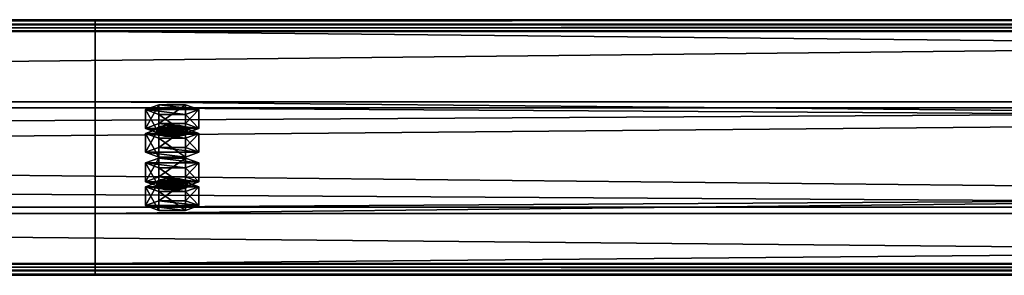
# Model space of a CAD drawing. Header units: millimetres. Extents: x -333 to 67333, y -930 to 39730.
# Tile 402 of 656: x 16071 to 16454, y 9629 to 9729. Entities that reach past the tile are written whole.
import ezdxf

# ---------------------------------------------------------------- set-up
doc = ezdxf.new("R2010")
doc.units = ezdxf.units.MM
doc.layers.add('13', color=7, linetype='Continuous')
doc.layers.add('95', color=7, linetype='Continuous')

msp = doc.modelspace()

# ---------------------------------------------------------------- meshes
at = {"layer": '13', "color": 30}
mesh = msp.add_polyface(dxfattribs=at)
corners = [(17300.01, 9725.96, 5499.56), (17300.01, 9653.57, 5484.17), (10500.01, 9653.57, 5484.17), (10500.01, 9725.96, 5499.56), (17300.01, 9694.74, 5290.5), (10500.01, 9694.74, 5290.5), (17300.01, 9634.09, 5277.61), (10500.01, 9634.09, 5277.61), (17300.01, 9631.39, 5290.33), (10500.01, 9631.39, 5290.33), (17300.01, 9629.44, 5289.91), (10500.01, 9629.44, 5289.91), (17300.01, 9632.55, 5275.24), (10500.01, 9632.55, 5275.24), (17300.01, 9697.11, 5288.96), (10500.01, 9697.11, 5288.96), (17300.01, 9655.95, 5482.63), (10500.01, 9655.95, 5482.63), (17300.01, 9724.42, 5497.19), (10500.01, 9724.42, 5497.19), (17300.01, 9727.12, 5484.47), (10500.01, 9727.12, 5484.47), (17300.01, 9729.08, 5484.89), (10500.01, 9729.08, 5484.89)]
mesh.append_faces([[corners[k] for k in face] for face in [(0, 2, 3, 3), (1, 5, 2, 2), (4, 7, 5, 5), (6, 9, 7, 7), (8, 11, 9, 9), (10, 13, 11, 11), (12, 15, 13, 13), (14, 17, 15, 15), (16, 19, 17, 17), (18, 21, 19, 19), (20, 23, 21, 21), (22, 3, 23, 23), (6, 10, 8, 8), (20, 0, 22, 22), (13, 9, 11, 11)]], dxfattribs={"vtx0": -1, "color": 30})
mesh.append_faces([[corners[k] for k in face] for face in [(12, 6, 14, 14), (14, 1, 16, 16), (16, 0, 18, 18), (18, 0, 20, 20), (3, 19, 23, 23), (19, 2, 17, 17), (17, 2, 15, 15), (15, 5, 13, 13)]], dxfattribs={"vtx0": -1, "vtx1": -1, "color": 30})
mesh.append_faces([[corners[k] for k in face] for face in [(6, 12, 10, 10), (14, 6, 4, 4), (14, 4, 1, 1), (16, 1, 0, 0), (19, 3, 2, 2), (15, 2, 5, 5), (13, 5, 7, 7), (13, 7, 9, 9)]], dxfattribs={"vtx0": -1, "vtx2": -1, "vtx3": -1, "color": 30})
mesh.append_faces([[corners[k] for k in face] for face in [(21, 23, 19, 19)]], dxfattribs={"vtx1": -1, "color": 30})
mesh.append_faces([[corners[k] for k in face] for face in [(0, 1, 2, 2), (1, 4, 5, 5), (4, 6, 7, 7), (6, 8, 9, 9), (8, 10, 11, 11), (10, 12, 13, 13), (12, 14, 15, 15), (14, 16, 17, 17), (16, 18, 19, 19), (18, 20, 21, 21), (20, 22, 23, 23), (22, 0, 3, 3)]], dxfattribs={"vtx2": -1, "vtx3": -1, "color": 30})
mesh = msp.add_polyface(dxfattribs=at)
corners = [(22900.01, 9725.96, 5499.56), (22900.01, 9653.57, 5484.17), (16100.01, 9653.57, 5484.17), (16100.01, 9725.96, 5499.56), (22900.01, 9694.74, 5290.5), (16100.01, 9694.74, 5290.5), (22900.01, 9634.09, 5277.61), (16100.01, 9634.09, 5277.61), (22900.01, 9631.39, 5290.33), (16100.01, 9631.39, 5290.33), (22900.01, 9629.44, 5289.91), (16100.01, 9629.44, 5289.91), (22900.01, 9632.55, 5275.24), (16100.01, 9632.55, 5275.24), (22900.01, 9697.11, 5288.96), (16100.01, 9697.11, 5288.96), (22900.01, 9655.95, 5482.63), (16100.01, 9655.95, 5482.63), (22900.01, 9724.42, 5497.19), (16100.01, 9724.42, 5497.19), (22900.01, 9727.12, 5484.47), (16100.01, 9727.12, 5484.47), (22900.01, 9729.08, 5484.89), (16100.01, 9729.08, 5484.89)]
mesh.append_faces([[corners[k] for k in face] for face in [(0, 2, 3, 3), (1, 5, 2, 2), (4, 7, 5, 5), (6, 9, 7, 7), (8, 11, 9, 9), (10, 13, 11, 11), (12, 15, 13, 13), (14, 17, 15, 15), (16, 19, 17, 17), (18, 21, 19, 19), (20, 23, 21, 21), (22, 3, 23, 23), (6, 10, 8, 8), (20, 0, 22, 22), (13, 9, 11, 11)]], dxfattribs={"vtx0": -1, "color": 30})
mesh.append_faces([[corners[k] for k in face] for face in [(12, 6, 14, 14), (14, 1, 16, 16), (16, 0, 18, 18), (18, 0, 20, 20), (3, 19, 23, 23), (19, 2, 17, 17), (17, 2, 15, 15), (15, 5, 13, 13)]], dxfattribs={"vtx0": -1, "vtx1": -1, "color": 30})
mesh.append_faces([[corners[k] for k in face] for face in [(6, 12, 10, 10), (14, 6, 4, 4), (14, 4, 1, 1), (16, 1, 0, 0), (19, 3, 2, 2), (15, 2, 5, 5), (13, 5, 7, 7), (13, 7, 9, 9)]], dxfattribs={"vtx0": -1, "vtx2": -1, "vtx3": -1, "color": 30})
mesh.append_faces([[corners[k] for k in face] for face in [(21, 23, 19, 19)]], dxfattribs={"vtx1": -1, "color": 30})
mesh.append_faces([[corners[k] for k in face] for face in [(0, 1, 2, 2), (1, 4, 5, 5), (4, 6, 7, 7), (6, 8, 9, 9), (8, 10, 11, 11), (10, 12, 13, 13), (12, 14, 15, 15), (14, 16, 17, 17), (16, 18, 19, 19), (18, 20, 21, 21), (20, 22, 23, 23), (22, 0, 3, 3)]], dxfattribs={"vtx2": -1, "vtx3": -1, "color": 30})
at = {"layer": '95', "color": 20}
mesh = msp.add_polyface(dxfattribs=at)
corners = [(16124.01, 9663.97, 5435.27), (16124.81, 9664.59, 5432.33), (16124.81, 9666.55, 5432.75), (16124.01, 9665.93, 5435.68), (16127.01, 9665.05, 5430.18), (16127.01, 9667.01, 5430.6), (16130.01, 9665.22, 5429.4), (16130.01, 9667.17, 5429.81), (16133.01, 9665.05, 5430.18), (16133.01, 9667.01, 5430.6), (16135.21, 9664.59, 5432.33), (16135.21, 9666.55, 5432.75), (16136.01, 9663.97, 5435.27), (16136.01, 9665.93, 5435.68), (16135.21, 9663.35, 5438.2), (16135.21, 9665.3, 5438.62), (16133.01, 9662.89, 5440.35), (16133.01, 9664.85, 5440.77), (16130.01, 9662.72, 5441.14), (16130.01, 9664.68, 5441.55), (16127.01, 9662.89, 5440.35), (16127.01, 9664.85, 5440.77), (16124.81, 9663.35, 5438.2), (16124.81, 9665.3, 5438.62), (16119.62, 9665.93, 5435.68), (16124.81, 9667.8, 5426.88), (16124.81, 9675.13, 5428.44), (16119.62, 9673.26, 5437.24), (16135.21, 9667.8, 5426.88), (16135.21, 9675.13, 5428.44), (16140.4, 9665.93, 5435.68), (16140.4, 9673.26, 5437.24), (16135.21, 9664.05, 5444.49), (16135.21, 9671.39, 5446.05), (16124.81, 9664.05, 5444.49), (16124.81, 9671.39, 5446.05), (16119.62, 9656.63, 5433.71), (16124.81, 9658.5, 5424.9), (16124.81, 9665.84, 5426.46), (16119.62, 9663.97, 5435.27), (16135.21, 9658.5, 5424.9), (16135.21, 9665.84, 5426.46), (16140.4, 9656.63, 5433.71), (16140.4, 9663.97, 5435.27), (16135.21, 9654.76, 5442.51), (16135.21, 9662.1, 5444.07), (16124.81, 9654.76, 5442.51), (16124.81, 9662.1, 5444.07), (16124.01, 9684.76, 5337.45), (16124.81, 9685.38, 5334.52), (16124.81, 9687.34, 5334.93), (16124.01, 9686.72, 5337.87), (16127.01, 9685.84, 5332.37), (16127.01, 9687.8, 5332.79), (16130.01, 9686.01, 5331.58), (16130.01, 9687.96, 5332), (16133.01, 9685.84, 5332.37), (16133.01, 9687.8, 5332.79), (16135.21, 9685.38, 5334.52), (16135.21, 9687.34, 5334.93), (16136.01, 9684.76, 5337.45), (16136.01, 9686.72, 5337.87), (16135.21, 9684.14, 5340.39), (16135.21, 9686.09, 5340.8), (16133.01, 9683.68, 5342.54), (16133.01, 9685.64, 5342.95), (16130.01, 9683.51, 5343.32), (16130.01, 9685.47, 5343.74), (16127.01, 9683.68, 5342.54), (16127.01, 9685.64, 5342.95), (16124.81, 9684.14, 5340.39), (16124.81, 9686.09, 5340.8), (16119.62, 9686.72, 5337.87), (16124.81, 9688.59, 5329.06), (16124.81, 9695.92, 5330.62), (16119.62, 9694.05, 5339.43), (16135.21, 9688.59, 5329.06), (16135.21, 9695.92, 5330.62), (16140.4, 9686.72, 5337.87), (16140.4, 9694.05, 5339.43), (16135.21, 9684.85, 5346.67), (16135.21, 9692.18, 5348.23), (16124.81, 9684.85, 5346.67), (16124.81, 9692.18, 5348.23), (16119.62, 9677.42, 5335.89), (16124.81, 9679.3, 5327.09), (16124.81, 9686.63, 5328.65), (16119.62, 9684.76, 5337.45), (16135.21, 9679.3, 5327.09), (16135.21, 9686.63, 5328.65), (16140.4, 9677.42, 5335.89), (16140.4, 9684.76, 5337.45), (16135.21, 9675.55, 5344.7), (16135.21, 9682.89, 5346.26), (16124.81, 9675.55, 5344.7), (16124.81, 9682.89, 5346.26)]
mesh.append_faces([[corners[k] for k in face] for face in [(0, 2, 3, 3), (1, 5, 2, 2), (4, 7, 5, 5), (6, 9, 7, 7), (8, 11, 9, 9), (10, 13, 11, 11), (12, 15, 13, 13), (14, 17, 15, 15), (16, 19, 17, 17), (18, 21, 19, 19), (20, 23, 21, 21), (22, 3, 23, 23), (6, 10, 8, 8), (18, 22, 20, 20), (23, 19, 21, 21), (11, 7, 9, 9), (24, 26, 27, 27), (25, 29, 26, 26), (28, 31, 29, 29), (30, 33, 31, 31), (32, 35, 33, 33), (34, 27, 35, 35), (25, 30, 28, 28), (32, 24, 34, 34), (27, 33, 35, 35), (31, 26, 29, 29), (36, 38, 39, 39), (37, 41, 38, 38), (40, 43, 41, 41), (42, 45, 43, 43), (44, 47, 45, 45), (46, 39, 47, 47), (37, 42, 40, 40), (44, 36, 46, 46), (39, 45, 47, 47), (43, 38, 41, 41), (48, 50, 51, 51), (49, 53, 50, 50), (52, 55, 53, 53), (54, 57, 55, 55), (56, 59, 57, 57), (58, 61, 59, 59), (60, 63, 61, 61), (62, 65, 63, 63), (64, 67, 65, 65), (66, 69, 67, 67), (68, 71, 69, 69), (70, 51, 71, 71), (54, 58, 56, 56), (66, 70, 68, 68), (71, 67, 69, 69), (59, 55, 57, 57), (72, 74, 75, 75), (73, 77, 74, 74), (76, 79, 77, 77), (78, 81, 79, 79), (80, 83, 81, 81), (82, 75, 83, 83), (73, 78, 76, 76), (80, 72, 82, 82), (75, 81, 83, 83), (79, 74, 77, 77), (84, 86, 87, 87), (85, 89, 86, 86), (88, 91, 89, 89), (90, 93, 91, 91), (92, 95, 93, 93), (94, 87, 95, 95), (85, 90, 88, 88), (92, 84, 94, 94), (87, 93, 95, 95), (91, 86, 89, 89)]], dxfattribs={"vtx0": -1, "color": 20})
mesh.append_faces([[corners[k] for k in face] for face in [(10, 4, 12, 12), (12, 1, 14, 14), (14, 0, 16, 16), (16, 22, 18, 18), (19, 23, 17, 17), (17, 3, 15, 15), (15, 2, 13, 13), (13, 5, 11, 11), (30, 24, 32, 32), (33, 27, 31, 31), (42, 36, 44, 44), (45, 39, 43, 43), (58, 52, 60, 60), (60, 49, 62, 62), (62, 48, 64, 64), (64, 70, 66, 66), (67, 71, 65, 65), (65, 51, 63, 63), (63, 50, 61, 61), (61, 53, 59, 59), (78, 72, 80, 80), (81, 75, 79, 79), (90, 84, 92, 92), (93, 87, 91, 91)]], dxfattribs={"vtx0": -1, "vtx1": -1, "color": 20})
mesh.append_faces([[corners[k] for k in face] for face in [(10, 6, 4, 4), (12, 4, 1, 1), (14, 1, 0, 0), (16, 0, 22, 22), (17, 23, 3, 3), (15, 3, 2, 2), (13, 2, 5, 5), (11, 5, 7, 7), (30, 25, 24, 24), (31, 27, 26, 26), (42, 37, 36, 36), (43, 39, 38, 38), (58, 54, 52, 52), (60, 52, 49, 49), (62, 49, 48, 48), (64, 48, 70, 70), (65, 71, 51, 51), (63, 51, 50, 50), (61, 50, 53, 53), (59, 53, 55, 55), (78, 73, 72, 72), (79, 75, 74, 74), (90, 85, 84, 84), (91, 87, 86, 86)]], dxfattribs={"vtx0": -1, "vtx2": -1, "vtx3": -1, "color": 20})
mesh.append_faces([[corners[k] for k in face] for face in [(0, 1, 2, 2), (1, 4, 5, 5), (4, 6, 7, 7), (6, 8, 9, 9), (8, 10, 11, 11), (10, 12, 13, 13), (12, 14, 15, 15), (14, 16, 17, 17), (16, 18, 19, 19), (18, 20, 21, 21), (20, 22, 23, 23), (22, 0, 3, 3), (24, 25, 26, 26), (25, 28, 29, 29), (28, 30, 31, 31), (30, 32, 33, 33), (32, 34, 35, 35), (34, 24, 27, 27), (36, 37, 38, 38), (37, 40, 41, 41), (40, 42, 43, 43), (42, 44, 45, 45), (44, 46, 47, 47), (46, 36, 39, 39), (48, 49, 50, 50), (49, 52, 53, 53), (52, 54, 55, 55), (54, 56, 57, 57), (56, 58, 59, 59), (58, 60, 61, 61), (60, 62, 63, 63), (62, 64, 65, 65), (64, 66, 67, 67), (66, 68, 69, 69), (68, 70, 71, 71), (70, 48, 51, 51), (72, 73, 74, 74), (73, 76, 77, 77), (76, 78, 79, 79), (78, 80, 81, 81), (80, 82, 83, 83), (82, 72, 75, 75), (84, 85, 86, 86), (85, 88, 89, 89), (88, 90, 91, 91), (90, 92, 93, 93), (92, 94, 95, 95), (94, 84, 87, 87)]], dxfattribs={"vtx2": -1, "vtx3": -1, "color": 20})

doc.saveas('drawing.dxf')
